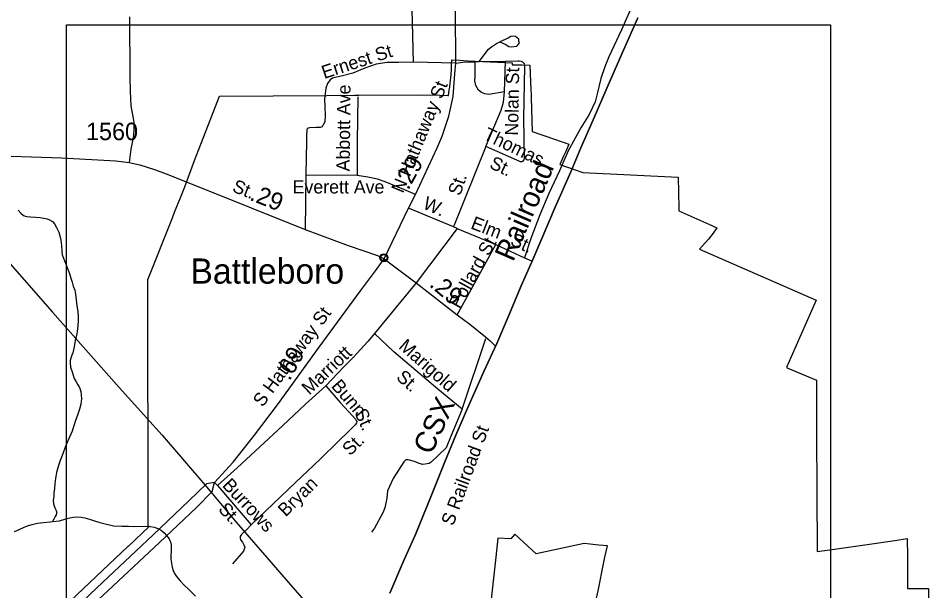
# Model space of a CAD drawing. Extents: x 2220236 to 2384410, y 720751 to 894131.
# Drawn here: x 2366476 to 2372992, y 837260 to 841358 of the extents above; entities that cross this region are included whole.
import ezdxf

# ---------------------------------------------------------------- set-up
doc = ezdxf.new("R2010")
doc.units = 0
doc.layers.add('Default', color=7, linetype='Continuous')

msp = doc.modelspace()

# ---------------------------------------------------------------- linework, layer by layer
at = {"layer": 'Default'}
for p, q in [((2369606.7, 841037.4), (2369302.6, 841043.3)), ((2369745.1, 841046.7), (2369775.1, 841047.1)), ((2369775.1, 841047.1), (2369963, 841050.8)), ((2369955, 840831.2), (2369963, 841050.8)), ((2369822.2, 840440.7), (2369590.7, 839864.1)), ((2368533.1, 840235.2), (2368529.8, 839846)), ((2369590.7, 839864.1), (2369269.1, 839997.3)), ((2369616.8, 839853.3), (2369324.3, 839464.8)), ((2369616.8, 839853.3), (2369590.7, 839864.1)), ((2369894.7, 839737.6), (2370098.9, 839644.2)), ((2370098.9, 839644.2), (2370149.3, 839621.1)), ((2369324.3, 839464.8), (2369025, 839101.3)), ((2369653, 838559.6), (2369822.8, 839064.8)), ((2367881.5, 838035.2), (2367900.8, 838013)), ((2367900.8, 838013), (2368143.5, 837732.8))]:
    msp.add_line(p, q, dxfattribs=at)
for points in [[(2369095.1, 839635.8), (2369269.1, 839997.3), (2369317.9, 840095.9), (2369411.4, 840295.6), (2369473.5, 840429.3), (2369510.6, 840514.7), (2369558, 840656.9), (2369587.5, 840797.8), (2369596.4, 840896.5), (2369602.8, 840987.5), (2369606.7, 841037.4), (2369605.9, 841407.6), (2369623.2, 842006.9), (2369799.3, 847848)], [(2369295.2, 841987.1), (2369279.1, 841878.4), (2369279.1, 841672.1), (2369292.4, 841422), (2369302.6, 841043.3)], [(2370874.8, 841459.6), (2370793, 841276), (2370703.3, 841082.4), (2370674.3, 841009.5), (2370644.4, 840927.7), (2370618.5, 840817.9), (2370604.5, 840760.1), (2370562.6, 840668.3), (2370500.8, 840572.5), (2370461.9, 840499.6), (2370412.1, 840408.8), (2370348.2, 840265.1), (2370272.4, 840103.5), (2370208.6, 839951.8), (2370144.8, 839782.1), (2370098.9, 839644.2)], [(2367271.2, 841366.9), (2367274.4, 840937), (2367277.8, 840835.1), (2367282.6, 840730.8), (2367303.8, 840615), (2367303.8, 840568.5), (2367299.6, 840517.4), (2367280.7, 840421.2), (2367269.3, 840325)], [(2369134.2, 837243.5), (2369232, 837472.5), (2369317.5, 837662.5), (2369428.5, 837931.4), (2369528.2, 838183.1), (2369608, 838373.2), (2369692.5, 838571.7), (2369808.3, 838830.2), (2369900.4, 839028.7), (2369984, 839224.5), (2370074.2, 839442), (2370152, 839615), (2370222.3, 839782.2), (2370319.1, 840006.4), (2370429.3, 840259.1), (2370502.4, 840429.2), (2370590.7, 840629.7), (2370697, 840878.6), (2370806.2, 841128.5), (2370910.6, 841360.3)], [(2370910.6, 841360.3), (2370806.2, 841128.5), (2370697, 840878.6), (2370590.7, 840629.7), (2370502.4, 840429.2), (2370429.3, 840259.1), (2370319.1, 840006.4), (2370222.3, 839782.2), (2370152, 839615), (2370074.2, 839442), (2369984, 839224.5), (2369900.4, 839028.7), (2369808.3, 838830.2), (2369692.5, 838571.7), (2369608, 838373.2), (2369528.2, 838183.1), (2369428.5, 837931.4), (2369317.5, 837662.5), (2369232, 837472.5), (2369134.2, 837243.5)], [(2366822.2, 841309.6), (2372287.3, 841309.6), (2372287.3, 836011.4), (2366822.2, 836011.4), (2366822.2, 841309.6)], [(2369921.1, 841189.2), (2369961.5, 841171.6), (2369987.7, 841156.1), (2370007.6, 841154.3), (2370043.6, 841158.8), (2370049.5, 841162.8), (2370063.3, 841181), (2370059, 841193), (2370057, 841208.9), (2370034.7, 841226.6), (2370020.6, 841228.4), (2370000.7, 841226.2), (2369982.9, 841215.9), (2369921.1, 841189.2)], [(2369775.1, 841047.1), (2369841.9, 841136.1), (2369861.8, 841152.3), (2369899.4, 841176.9), (2369921.1, 841189.2)], [(2366712.2, 837056.4), (2367263.5, 837579.8), (2367265.8, 837579.8), (2367412.5, 837719.5), (2367406.5, 837720.2), (2367402.2, 839492.1), (2367405, 839492.1), (2367579.5, 839930.1), (2367595.2, 839970), (2367639, 840079.8), (2367667.8, 840151.8), (2367736.5, 840339.8), (2367917, 840799.3), (2368684, 840805.9), (2368684, 840804.7), (2368881.8, 840806.2), (2368914, 840806.4), (2369336.8, 840809.6), (2369492, 840806.8), (2369550.8, 840805.7), (2369554.2, 840805.6), (2369554.5, 840807.9), (2369555.8, 840815.1), (2369556.2, 840817.5), (2369557.5, 840827.2), (2369559, 840837.1), (2369560, 840844.6), (2369561.5, 840854.8), (2369563.2, 840865.1), (2369563.8, 840867.4), (2369564.8, 840875.3), (2369566, 840885.6), (2369567.5, 840895.9), (2369568.5, 840906.2), (2369569.8, 840916.6), (2369571, 840926.9), (2369572, 840937.2), (2369572.8, 840947.6), (2369573.8, 840957.9), (2369574.5, 840968.1), (2369575.2, 840978.3), (2369575.8, 840988.5), (2369576.5, 840998.7), (2369576.8, 841008.6), (2369577.2, 841028.6), (2369578.2, 841059.7), (2369634.2, 841057.8), (2369693.2, 841051.9), (2370010, 841038.9), (2370009.5, 841024.6), (2370079.5, 841023.8), (2370138, 841023.1), (2370142.2, 840903.7), (2370144.2, 840847.1), (2370144.8, 840834.8), (2370145.2, 840822.5), (2370146.5, 840788.6), (2370154.2, 840548.2), (2370313.5, 840492.8), (2370416.8, 840457.4), (2370393.8, 840403), (2370378.8, 840370.4), (2370351.8, 840311.4), (2370516.2, 840254), (2371198.5, 840220.4), (2371202.5, 840000), (2371202.5, 839987.3), (2371202.8, 839978.6), (2371417.2, 839883.9), (2371474.5, 839857.4), (2371448.2, 839819.9), (2371415.2, 839777.8), (2371392, 839750.7), (2371350.2, 839705.9), (2371996.2, 839422.9), (2372186.5, 839341), (2372006.5, 838933.4), (2371973.5, 838856.9), (2371982, 838853.3), (2372114.5, 838797.8), (2372188, 838767), (2372188.2, 838664.6), (2372188.5, 838520.6), (2372188.8, 838444.6), (2372189, 838367.9), (2372189, 838291.9), (2372189.2, 838215.6), (2372189.5, 838139.7), (2372189.8, 838064.2), (2372190.2, 837988.6), (2372191, 837840.6), (2372191.2, 837801.9), (2372192, 837707), (2372193.2, 837541.2), (2372283.2, 837554), (2372500, 837584.8), (2372550.8, 837592.1), (2372748.5, 837620.3), (2372838.2, 837633.1), (2372839, 837506.2), (2372839.8, 837376.2), (2372840.5, 837276.2), (2372915.5, 837276.7), (2372990.5, 837277.2), (2372991.8, 837127.1)], [(2366712.2, 837056.4), (2367263.5, 837579.8), (2367265.8, 837579.8), (2367412.5, 837719.5), (2367406.5, 837720.2), (2367402.2, 839492.1), (2367405, 839492.1), (2367579.5, 839930.1), (2367595.2, 839970), (2367639, 840079.8), (2367667.8, 840151.8), (2367736.5, 840339.8), (2367917, 840799.3), (2368684, 840805.9), (2368684, 840804.7), (2368881.8, 840806.2), (2368914, 840806.4), (2369336.8, 840809.6), (2369492, 840806.8), (2369550.8, 840805.7), (2369554.2, 840805.6), (2369554.5, 840807.9), (2369555.8, 840815.1), (2369556.2, 840817.5), (2369557.5, 840827.2), (2369559, 840837.1), (2369560, 840844.6), (2369561.5, 840854.8), (2369563.2, 840865.1), (2369563.8, 840867.4), (2369564.8, 840875.3), (2369566, 840885.6), (2369567.5, 840895.9), (2369568.5, 840906.2), (2369569.8, 840916.6), (2369571, 840926.9), (2369572, 840937.2), (2369572.8, 840947.6), (2369573.8, 840957.9), (2369574.5, 840968.1), (2369575.2, 840978.3), (2369575.8, 840988.5), (2369576.5, 840998.7), (2369576.8, 841008.6), (2369577.2, 841028.6), (2369578.2, 841059.7), (2369634.2, 841057.8), (2369693.2, 841051.9), (2370010, 841038.9), (2370009.5, 841024.6), (2370079.5, 841023.8), (2370138, 841023.1), (2370142.2, 840903.7), (2370144.2, 840847.1), (2370144.8, 840834.8), (2370145.2, 840822.5), (2370146.5, 840788.6), (2370154.2, 840548.2), (2370313.5, 840492.8), (2370416.8, 840457.4), (2370393.8, 840403), (2370378.8, 840370.4), (2370351.8, 840311.4), (2370516.2, 840254), (2371198.5, 840220.4), (2371202.5, 840000), (2371202.5, 839987.3), (2371202.8, 839978.6), (2371417.2, 839883.9), (2371474.5, 839857.4), (2371448.2, 839819.9), (2371415.2, 839777.8), (2371392, 839750.7), (2371350.2, 839705.9), (2371996.2, 839422.9), (2372186.5, 839341), (2372006.5, 838933.4), (2371973.5, 838856.9), (2371982, 838853.3), (2372114.5, 838797.8), (2372188, 838767), (2372188.2, 838664.6), (2372188.5, 838520.6), (2372188.8, 838444.6), (2372189, 838367.9), (2372189, 838291.9), (2372189.2, 838215.6), (2372189.5, 838139.7), (2372189.8, 838064.2), (2372190.2, 837988.6), (2372191, 837840.6), (2372191.2, 837801.9), (2372192, 837707), (2372193.2, 837541.2), (2372283.2, 837554), (2372500, 837584.8), (2372550.8, 837592.1), (2372748.5, 837620.3), (2372838.2, 837633.1), (2372839, 837506.2), (2372839.8, 837376.2), (2372840.5, 837276.2), (2372915.5, 837276.7), (2372990.5, 837277.2), (2372991.8, 837127.1)], [(2369302.6, 841043.3), (2369196.6, 841040), (2369116.6, 841041.1), (2369036.8, 841030.3), (2368955.1, 841001.1), (2368869.6, 840964.2), (2368787.1, 840944.3), (2368752.5, 840936.4), (2368725.9, 840928.4), (2368708.6, 840916.4), (2368688.7, 840891.1), (2368676.7, 840856.5), (2368667.4, 840778), (2368670.7, 840722.8), (2368672.1, 840662.9), (2368669.4, 840616.4), (2368658.8, 840595.1), (2368650.8, 840580.4), (2368637.5, 840575.1), (2368608.2, 840575.1), (2368560.4, 840573.8), (2368544.4, 840568.5), (2368540.4, 840557.8), (2368539.1, 840520.6), (2368537.8, 840471.3), (2368537, 840364.4), (2368533.1, 840235.2)], [(2369606.7, 841037.4), (2369657.9, 841042.6), (2369745.1, 841046.7)], [(2369955, 840831.2), (2369842.3, 840812.2), (2369814.2, 840817.8), (2369790.1, 840825.4), (2369769.8, 840843.2), (2369749.4, 840876.8), (2369742.9, 840908.7), (2369744.5, 840946.8), (2369745.1, 841046.7)], [(2369963, 841050.8), (2370052.1, 841053.7), (2370061, 841053), (2370074.9, 841051.6), (2370085.3, 841046.9), (2370095.2, 841033.4), (2370097.3, 841029.5), (2370099.5, 841015.6), (2370090.5, 840639.4), (2370095.4, 840358.3), (2370093.4, 840344.2), (2370086.5, 840335.5), (2370080.5, 840331.3), (2370071.1, 840331.3), (2370064.6, 840333.2), (2369822.2, 840440.7)], [(2369822.2, 840440.7), (2369932.4, 840699.5), (2369948.3, 840758.1), (2369955, 840831.2)], [(2368905.4, 840795.3), (2368901.4, 840476), (2368900.1, 840231.2)], [(2366208.9, 840377.5), (2366785.6, 840359.4), (2367174.9, 840337), (2367269.3, 840325), (2367345.1, 840307.7), (2367450.1, 840274.4), (2367535.2, 840243.8), (2367757.3, 840156), (2368529.8, 839846), (2368837, 839731.6), (2369047.2, 839658.7), (2369095.1, 839635.8)], [(2365855.2, 840242.3), (2366110.7, 839947.4), (2366720.8, 839253), (2367199.2, 838714.9), (2367505.2, 838374.7), (2367811.3, 838018.4), (2368034.6, 837751.2), (2368362.9, 837375.3), (2368648.7, 837044.8), (2368914.1, 836740.9)], [(2369317.9, 840095.9), (2369235.5, 840132.8), (2369102.2, 840187.3), (2369046.4, 840205.9), (2368978.6, 840219.2), (2368900.1, 840231.2), (2368533.1, 840235.2)], [(2366475.3, 839983.4), (2366495.5, 839961.9), (2366513.6, 839946.2), (2366533.9, 839938.2), (2366563.8, 839936.8), (2366599.8, 839933.3), (2366634, 839931.5), (2366660.1, 839927.6), (2366682, 839921.9), (2366700, 839914.5), (2366720.1, 839903.1), (2366734.3, 839886.3), (2366750.8, 839860.7), (2366765.3, 839826.9), (2366773.6, 839801), (2366781.7, 839769.4), (2366786.3, 839730.9), (2366789, 839689.3), (2366790.9, 839665.4), (2366799.5, 839641.2), (2366807.5, 839621.8), (2366817.9, 839592), (2366832.5, 839555.6), (2366842.7, 839529.7), (2366853.2, 839498.3), (2366861.3, 839468.1), (2366869.7, 839440.6), (2366880.1, 839410.8), (2366884.6, 839382.1), (2366891.1, 839342.3), (2366896.1, 839299.8), (2366902.1, 839259.1), (2366904.5, 839223.1), (2366904.9, 839188.6), (2366903.2, 839159), (2366897.7, 839116.8), (2366892.1, 839086.3), (2366882.4, 839050.5), (2366875, 839005.9), (2366865.6, 838962.2), (2366859.7, 838946.2), (2366852.1, 838923.9), (2366848.2, 838908)], [(2369616.8, 839853.3), (2369663.3, 839833.4), (2369894.7, 839737.6)], [(2369616.8, 839236), (2369729.8, 839438.2), (2369894.7, 839737.6)], [(2367881.5, 838035.2), (2368014.2, 838181.2), (2368166.5, 838373.4), (2368330, 838591.6), (2368628.8, 839002.5), (2368925.9, 839407.3), (2369033.1, 839550), (2369095.1, 839635.8)], [(2369095.1, 839635.8), (2369324.3, 839464.8), (2369616.8, 839236), (2369706.7, 839168), (2369819.3, 839076.8), (2369852.3, 839048.9), (2369891.5, 839009.6)], [(2369025, 839101.3), (2368979.4, 839046.6), (2368872.2, 838930.2), (2368806.1, 838861.8), (2368676.2, 838727.2)], [(2369653, 838559.6), (2369477.5, 838703.3), (2369163.4, 838970.3), (2369025, 839101.3)], [(2366848.2, 838908), (2366846.5, 838891.5), (2366850.8, 838859.8), (2366863.2, 838819.9), (2366875.7, 838780.4), (2366889.9, 838754.7), (2366902.2, 838732.9), (2366914.5, 838714.7), (2366922.8, 838687.2), (2366927.1, 838662.7), (2366927.6, 838634.8), (2366924, 838595.3), (2366914.3, 838558.8), (2366902.6, 838522.9), (2366883.4, 838470.6), (2366862.3, 838402.4), (2366831, 838332.2), (2366811.5, 838287.7), (2366794.4, 838241.1), (2366776.6, 838192.8), (2366763.3, 838157.1), (2366749.6, 838106.3), (2366742.2, 838062.7), (2366736.8, 838026.4), (2366735.3, 837992.5), (2366731.7, 837960.5), (2366729.7, 837936.5), (2366726.3, 837906.2), (2366728.6, 837882.3), (2366732.5, 837867), (2366738.7, 837852.5), (2366745.1, 837840.3), (2366749.3, 837826.7), (2366749.4, 837815.2), (2366747.6, 837804.3), (2366739.6, 837790.8), (2366729.8, 837772.4), (2366720, 837755.6)], [(2368676.2, 838727.2), (2368532, 838595.4), (2368366, 838441.5), (2368043.2, 838139.4), (2367900.8, 838013)], [(2368676.2, 838727.2), (2368778.8, 838608.6), (2368842, 838539.9), (2368888.4, 838487.1), (2368894.1, 838479.8), (2368898.1, 838471.8), (2368898.4, 838465.9), (2368896.9, 838460.9), (2368889.8, 838450.2), (2368877.4, 838437.3), (2368844, 838404.6), (2368767.2, 838329.8), (2368636.8, 838202.3), (2368461, 838034.2), (2368143.5, 837732.8)], [(2369653, 838559.6), (2369573.2, 838372.5), (2369537.9, 838282.4), (2369430.9, 838179.9), (2369417, 838171.7), (2369401, 838167.5), (2369371, 838165), (2369345, 838170.8), (2369310.8, 838184.4), (2369266.7, 838197.8), (2369250.7, 838197.5), (2369234.8, 838183.5), (2369158.3, 838062.5), (2369119.5, 837976.1), (2369114.1, 837922), (2369098.8, 837854), (2369085.3, 837817.8), (2369024.6, 837707.1), (2369003, 837678.8)], [(2367881.5, 838035.2), (2367823.1, 838025.3), (2367698.7, 837905.5), (2367439.2, 837659), (2367039.4, 837280.3), (2366828.6, 837081.1), (2366675, 836935.4)], [(2366727.6, 836897.2), (2366878.3, 837036.1), (2366990.8, 837142.8), (2367117, 837260.7), (2367486.6, 837605.6), (2367752, 837856.9), (2367864.5, 837970.7), (2367881.5, 838035.2)], [(2366720, 837755.6), (2366770, 837760.9), (2366815.7, 837775.2), (2366845.6, 837782), (2366869.7, 837786.3), (2366893.6, 837788.3), (2366925.5, 837786.9), (2366951.6, 837783.1), (2366985.9, 837771.4), (2367022.1, 837759.7), (2367060, 837748.1), (2367098.1, 837739.2), (2367128.3, 837731.2), (2367158.4, 837725.9), (2367216.3, 837722.7), (2367264.3, 837721.4), (2367310.3, 837719), (2367384.4, 837722), (2367420.5, 837721.2), (2367450.3, 837714.9), (2367480.6, 837704), (2367500.8, 837691.7), (2367520.9, 837674.4), (2367537.1, 837656.1), (2367555.5, 837632.2), (2367561.6, 837618.7), (2367567.7, 837604.8), (2367570.1, 837580.3), (2367570.6, 837544.2), (2367568.9, 837512.3), (2367567.3, 837486.6), (2367571.5, 837456.6), (2367577.9, 837429), (2367584.1, 837404.6), (2367594.5, 837384.3), (2367608.8, 837362.9), (2367635.1, 837331.2), (2367661.5, 837301.7), (2367696, 837270.3), (2367744.5, 837222.4)], [(2366449.5, 837684.8), (2366482.7, 837699.3), (2366518.5, 837716.1), (2366548.5, 837728.2), (2366576.1, 837734.9), (2366614.2, 837743), (2366655.9, 837749.7), (2366705.9, 837754.3), (2366720, 837755.6)], [(2368143.5, 837732.8), (2368111.5, 837698.2), (2368073.6, 837663.6), (2368063.7, 837649.6), (2368063.9, 837635.6), (2368066, 837623.7), (2368080.2, 837607.8), (2368090.5, 837587.8), (2368096.7, 837571.9), (2368088.9, 837544), (2368010.1, 837452.9)], [(2370608.5, 837184.6), (2370624.8, 837260.6), (2370634.2, 837307.8), (2370657, 837418.2), (2370674.2, 837500), (2370692, 837581), (2370631.2, 837587.4), (2370524.5, 837599), (2370181, 837523.8), (2370029, 837666.3), (2370000, 837630.8), (2369908.8, 837637.2), (2369893.2, 837500), (2369856.2, 837156.4)], [(2370608.5, 837184.6), (2370624.8, 837260.6), (2370634.2, 837307.8), (2370657, 837418.2), (2370674.2, 837500), (2370692, 837581), (2370631.2, 837587.4), (2370524.5, 837599), (2370181, 837523.8), (2370029, 837666.3), (2370000, 837630.8), (2369908.8, 837637.2), (2369893.2, 837500), (2369856.2, 837156.4)]]:
    msp.add_lwpolyline(points, dxfattribs=at)
msp.add_lwpolyline([(2369068.2, 839647.5), (2369068.5, 839649.2), (2369069, 839651.2), (2369069.9, 839653.4), (2369070.8, 839655.2), (2369071.8, 839656.9), (2369073, 839658.5), (2369074.2, 839659.8), (2369075.6, 839661.2), (2369077.3, 839662.6), (2369078.9, 839663.7), (2369080.4, 839664.6), (2369082, 839665.3), (2369083.6, 839666), (2369085.3, 839666.6), (2369086.7, 839666.9), (2369088.1, 839667.2), (2369089.4, 839667.4), (2369091.3, 839667.5), (2369092.7, 839667.4), (2369094.4, 839667.4), (2369095.9, 839667.1), (2369097.4, 839666.8), (2369098.9, 839666.4), (2369100.5, 839665.8), (2369102.5, 839664.9), (2369104.4, 839663.9), (2369106, 839662.8), (2369107.6, 839661.6), (2369108.6, 839660.6), (2369109.8, 839659.3), (2369111, 839657.8), (2369111.9, 839656.4), (2369112.9, 839654.9), (2369113.6, 839653.3), (2369114.3, 839651.8), (2369114.7, 839650.3), (2369115.1, 839648.9), (2369115.5, 839647), (2369115.7, 839645.6), (2369115.7, 839643.8), (2369115.7, 839642), (2369115.5, 839640.3), (2369115.2, 839638.6), (2369114.7, 839636.7), (2369114.1, 839634.9), (2369113.4, 839633.4), (2369112.5, 839631.6), (2369111.5, 839630), (2369110.4, 839628.5), (2369109.1, 839627.1), (2369107.5, 839625.6), (2369106, 839624.3), (2369104.5, 839623.3), (2369103.2, 839622.5), (2369101.1, 839621.5), (2369098.9, 839620.7), (2369097.1, 839620.2), (2369095.1, 839619.8), (2369093.7, 839619.7), (2369092.4, 839619.6), (2369090.7, 839619.6), (2369089.4, 839619.7), (2369087.6, 839620), (2369085.8, 839620.4), (2369084.4, 839620.8), (2369082.9, 839621.3), (2369081.5, 839621.9), (2369080.3, 839622.6), (2369078.2, 839623.9), (2369076.5, 839625.2), (2369075, 839626.5), (2369073.6, 839628), (2369072.7, 839629.2), (2369071.8, 839630.5), (2369070.5, 839632.7), (2369070, 839633.7), (2369069.5, 839635), (2369068.7, 839637.5), (2369068.2, 839639.6), (2369068, 839641.2), (2369067.9, 839643.1), (2369067.9, 839644.5), (2369068, 839646.5)], close=True, dxfattribs=at)
msp.add_lwpolyline([(2369068.2, 839647.5), (2369068.5, 839649.2), (2369069, 839651.2), (2369069.9, 839653.4), (2369070.8, 839655.2), (2369071.8, 839656.9), (2369073, 839658.5), (2369074.2, 839659.8), (2369075.6, 839661.2), (2369077.3, 839662.6), (2369078.9, 839663.7), (2369080.4, 839664.6), (2369082, 839665.3), (2369083.6, 839666), (2369085.3, 839666.6), (2369086.7, 839666.9), (2369088.1, 839667.2), (2369089.4, 839667.4), (2369091.3, 839667.5), (2369092.7, 839667.4), (2369094.4, 839667.4), (2369095.9, 839667.1), (2369097.4, 839666.8), (2369098.9, 839666.4), (2369100.5, 839665.8), (2369102.5, 839664.9), (2369104.4, 839663.9), (2369106, 839662.8), (2369107.6, 839661.6), (2369108.6, 839660.6), (2369109.8, 839659.3), (2369111, 839657.8), (2369111.9, 839656.4), (2369112.9, 839654.9), (2369113.6, 839653.3), (2369114.3, 839651.8), (2369114.7, 839650.3), (2369115.1, 839648.9), (2369115.5, 839647), (2369115.7, 839645.6), (2369115.7, 839643.8), (2369115.7, 839642), (2369115.5, 839640.3), (2369115.2, 839638.6), (2369114.7, 839636.7), (2369114.1, 839634.9), (2369113.4, 839633.4), (2369112.5, 839631.6), (2369111.5, 839630), (2369110.4, 839628.5), (2369109.1, 839627.1), (2369107.5, 839625.6), (2369106, 839624.3), (2369104.5, 839623.3), (2369103.2, 839622.5), (2369101.1, 839621.5), (2369098.9, 839620.7), (2369097.1, 839620.2), (2369095.1, 839619.8), (2369093.7, 839619.7), (2369092.4, 839619.6), (2369090.7, 839619.6), (2369089.4, 839619.7), (2369087.6, 839620), (2369085.8, 839620.4), (2369084.4, 839620.8), (2369082.9, 839621.3), (2369081.5, 839621.9), (2369080.3, 839622.6), (2369078.2, 839623.9), (2369076.5, 839625.2), (2369075, 839626.5), (2369073.6, 839628), (2369072.7, 839629.2), (2369071.8, 839630.5), (2369070.5, 839632.7), (2369070, 839633.7), (2369069.5, 839635), (2369068.7, 839637.5), (2369068.2, 839639.6), (2369068, 839641.2), (2369067.9, 839643.1), (2369067.9, 839644.5), (2369068, 839646.5)], close=True, dxfattribs=at)
for centre, radius in [((2369091.9, 839643.7), 28.8), ((2369091.9, 839643.7), 28.8), ((2369091.8, 839643.8), 23.4), ((2369091.8, 839643.8), 23.4)]:
    msp.add_circle(centre, radius, dxfattribs=at)

# ---------------------------------------------------------------- texts
for s, height, rotation, p in [('Ernest St', 95, 18.06523, (2368665.1, 840922.6)), ('Nolan St', 95, 89.02322, (2370052.8, 840517)), ('N Hathaway St', 95, 67.63009, (2369229.2, 840100.6)), ('Abbott Ave', 95, 89.42734, (2368847.7, 840261.1)), ('Thomas', 95, 334.35662, (2369796.7, 840494.9)), ('.29', 125, 61.16594, (2369266.7, 840122.5)), ('St.', 95, 334.35662, (2369841, 840289.7)), ('Railroad', 150, 66.63585, (2370017.1, 839609.1)), ('St.', 95, 338.37927, (2368001.1, 840119.5)), ('St.', 95, 70.71668, (2369638, 840081.9)), ('.29', 125, 338.24151, (2368125.1, 840059.7)), ('W.', 95, 336.02872, (2369364.5, 839999.8)), ('Elm', 95, 338.93596, (2369707.6, 839854.9)), ('Pollard St', 95, 61.08716, (2369634.5, 839273)), ('St.', 95, 335.67386, (2369990, 839738.2)), ('.29', 125, 319.93905, (2369411.2, 839444)), ('S Hathaway St', 95, 53.80606, (2368224.4, 838569.4)), ('Marriott', 95, 43.48821, (2368559.2, 838656.9)), ('Marigold', 95, 318.50446, (2369191.9, 838999.9)), ('.69', 125, 61.16594, (2368417.3, 838757.5)), ('St.', 95, 318.50446, (2369174.4, 838779)), ('Bunn', 95, 310.90387, (2368710.3, 838722.5)), ('CSX', 150, 65.08692, (2369431.4, 838226.3)), ('St.', 95, 294.54346, (2368878.2, 838537.9)), ('S Railroad St', 95, 69.77598, (2369588.3, 837719.3)), ('St.', 95, 44.3557, (2368850.3, 838220.9)), ('Burrows', 95, 313.33906, (2367929.8, 838010.7)), ('Bryan', 95, 44.64848, (2368389.9, 837784.8)), ('St.', 95, 313.33906, (2367901.3, 837838.7))]:
    msp.add_text(s, height=height, rotation=rotation, dxfattribs=at).set_placement(p)
for s, height, p in [('1560', 125, (2366961, 840485.3)), ('Everett Ave', 95, (2368439.6, 840103.7)), (' Battleboro', 180.446, (2367641, 839458))]:
    msp.add_text(s, height=height, dxfattribs=at).set_placement(p)

doc.saveas('drawing.dxf')
